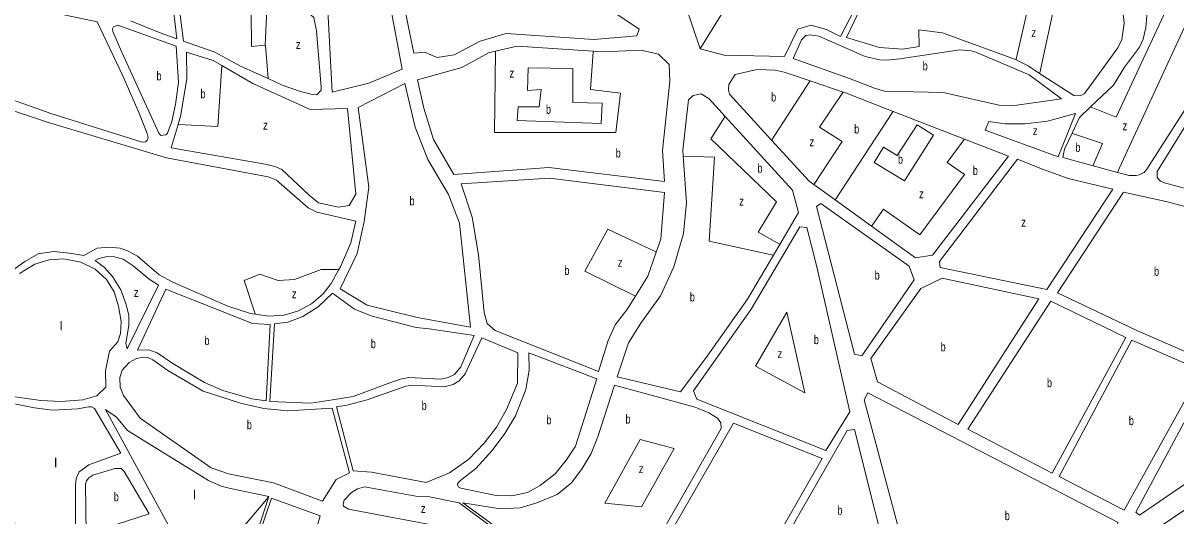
# Model space of a CAD drawing. Extents: x 639657 to 671642, y 222838 to 252123.
# Drawn here: x 646316 to 647598, y 239014 to 239563 of the extents above; entities that cross this region are included whole.
import ezdxf

# ---------------------------------------------------------------- set-up
doc = ezdxf.new("R2010")
doc.units = 0
doc.header["$LTSCALE"] = 4
doc.layers.add('1', color=7, linetype='Continuous', lineweight=13)
doc.layers.add('21', color=7, linetype='Continuous', lineweight=13)
doc.layers.add('7', color=7, linetype='Continuous')

msp = doc.modelspace()

# ---------------------------------------------------------------- linework, layer by layer
at = {"layer": '1'}
for points in [[(646609.32, 239839.76), (646605.22, 239827.51), (646606.88, 239797.39), (646613.49, 239771.78), (646631.9, 239737.75), (646728.14, 239623.73), (646733.28, 239613.18), (646750.29, 239529.46), (646762.32, 239530.3), (646776.28, 239524.67), (646794.98, 239527.42), (646824.02, 239542.62), (646853.04, 239551.37), (646950.36, 239544.69), (646998.28, 239548.66), (647001.09, 239556.19), (646757.13, 239719.38), (646707.58, 239760.37), (646650.53, 239813.21), (646620.49, 239835.44)], [(646641.89, 239686.74), (646649, 239692.75), (646718.88, 239610.85), (646737.15, 239511.64), (646700.15, 239496.03), (646659.31, 239486.02), (646653.53, 239598.31), (646649.35, 239653.17)], [(646197.55, 239599.44), (646182.56, 239521.4), (646186.62, 239512.58), (646269.31, 239489.79), (646346.39, 239462.06), (646447.96, 239430.19), (646451.62, 239430.62), (646453.56, 239432.55), (646454.85, 239435.34), (646453.57, 239439.86), (646444.81, 239462.68), (646426.21, 239504.66), (646397.97, 239564.09), (646290.79, 239586.73), (646260.71, 239591.53)], [(646485.8, 239536.99), (646488.51, 239496.98), (646485.01, 239472.04), (646480.89, 239453.34), (646476.35, 239440.45), (646474.41, 239438.52), (646468.82, 239437.67), (646466.47, 239440.47), (646424.97, 239531.12), (646415.57, 239553.51), (646415.14, 239556.31), (646416.22, 239558.46), (646421.17, 239560.38)], [(647172.09, 239523.4), (647181.37, 239544.04), (647186.53, 239548.97), (647191.26, 239549.61), (647200.93, 239548.08), (647252.44, 239525.6), (647268.33, 239521.91), (647276.07, 239521.46), (647290.9, 239523.15), (647357.73, 239532.9), (647370.4, 239532.01), (647375.56, 239530.5), (647434.8, 239505.2), (647470.62, 239478.66), (647415.82, 239470.61), (647401.43, 239471.5), (647339.16, 239485.4), (647273.64, 239487.05), (647262.69, 239490.29), (647234.78, 239501.11)], [(646688.49, 239468.74), (646740.12, 239495.51), (646751.62, 239447.08), (646765.93, 239410.92), (646788.84, 239372.15), (646801.02, 239340.07), (646813.22, 239224.55), (646753.94, 239235.23), (646698.53, 239248.92), (646668.49, 239267.06), (646687.06, 239306.58), (646695.09, 239341.84), (646700.33, 239380.32)], [(647486.27, 239462.07), (647455.1, 239453.74), (647429.96, 239450.57), (647408.26, 239450.62), (647389.79, 239453.24), (647385.91, 239443.56), (647467.05, 239414.14)], [(647527.78, 239377.87), (647478.17, 239390.02), (647446.62, 239401.27), (647421.72, 239411.44), (647335.12, 239297.4), (647335.96, 239290.73), (647454.28, 239266.39)], [(647202.91, 239362.22), (647198.39, 239358.58), (647240.58, 239194.37), (647248.52, 239192.42), (647306.71, 239277.03), (647301.16, 239292.32)], [(647198.68, 239291.68), (647187.6, 239335.37), (647179.65, 239336.25), (647125.53, 239244.31), (647061.31, 239153.48), (647065.063, 239144.439), (647208.76, 239087.12), (647235.35, 239130.41)], [(646395.67, 239298.5), (646406.18, 239290.94), (646415.18, 239280.81), (646424.39, 239266.17), (646430.37, 239249.59), (646433.13, 239237.54), (646433.11, 239226.79), (646429.84, 239206.37), (646431.55, 239200.34), (646466.09, 239271.22), (646455.79, 239277.91), (646438.2, 239292.8), (646426.83, 239300.14), (646415.66, 239302.96), (646407.71, 239302.55), (646399.76, 239300.85)], [(647314.21, 239267.55), (647258.83, 239189.6), (647266.08, 239163.56), (647355.99, 239116.04), (647445.45, 239256.08), (647337.87, 239279.11)], [(646474.46, 239266.68), (646442.71, 239198.81), (646455.61, 239199.21), (646464.63, 239195.96), (646482.22, 239183.87), (646517.41, 239162.92), (646537.8, 239154.06), (646570.23, 239144.73), (646586.12, 239142.32), (646590.4, 239227.25), (646570.85, 239228.38)], [(646727.77, 239163.9), (646735.51, 239166.46), (646744.76, 239168.38), (646780.21, 239166.57), (646788.59, 239168.27), (646795.48, 239171.91), (646802.37, 239180.28), (646817.28, 239215.08), (646767.23, 239222.73), (646752.84, 239224.05), (646704.09, 239236.86), (646684.13, 239244.65), (646659.67, 239262.35), (646643.95, 239247.12), (646626.74, 239236.41), (646609.96, 239230), (646595.13, 239228.32), (646590.2, 239141.88), (646635.75, 239139.83), (646659.83, 239143.43), (646682.61, 239147.24)], [(647542.25, 239212.85), (647458.98, 239253.25), (647366.72, 239110.85), (647460.28, 239062.04)], [(646826.08, 239212.69), (646807.51, 239172.52), (646800.61, 239164.58), (646793.94, 239160.73), (646783.84, 239158.17), (646748.61, 239159.98), (646741.51, 239158.71), (646698.29, 239143.76), (646675.71, 239137.8), (646664.11, 239135.67), (646682.85, 239064.45), (646703.25, 239063.11), (646764.04, 239051.77), (646790.06, 239062.24), (646811.58, 239077.67), (646828.6, 239095.27), (646842.18, 239113.3), (646853.4, 239132.84), (646865.5, 239162.06), (646866.01, 239196.03)], [(647626.38, 239176.32), (647548.9, 239210.04), (647468.22, 239058.15), (647540.53, 239020.78)], [(646476.61, 239176.15), (646459.88, 239188.23), (646454.3, 239190.61), (646449.57, 239191.05), (646441.83, 239189.57), (646433.44, 239185.07), (646425.9, 239176.7), (646423.09, 239168.33), (646423.71, 239157.57), (646427.34, 239148.32), (646445.76, 239123.11), (646524.71, 239068.08), (646544.03, 239061.15), (646594.07, 239051.34), (646648.82, 239030.77), (646663.7, 239054.82), (646678.76, 239062.52), (646659.38, 239134.18), (646610.16, 239131.51), (646583.31, 239133.94), (646557.32, 239140.03), (646515.88, 239153.25)], [(646878.04, 239196), (646878.64, 239176.43), (646874.72, 239154.94), (646863.48, 239125.93), (646851.4, 239105.96), (646837.39, 239087.29), (646819.29, 239067.33), (646800.78, 239052.54), (646798.84, 239049.75), (646799.69, 239046.95), (646802.7, 239045.23), (646842, 239037.17), (646859.18, 239036.7), (646876.81, 239040.31), (646890.8, 239048.23), (646907.59, 239061.09), (646920.09, 239076.98), (646930.22, 239092.22), (646953.82, 239167)], [(647533.62, 239007.03), (647255.31, 239151.54), (647251.21, 239143.59), (647313.84, 238909.03), (647411.71, 238867.95), (647445.97, 238914.32), (647521.33, 238984.26)], [(646328.46, 239134.59), (646284.86, 239143.09), (646287.58, 239112.98), (646305.81, 239010.16), (646308.14, 238993.38), (646309.38, 238972.52), (646333.02, 238976.54), (646373.89, 238990.41), (646374.03, 239048.47), (646374.69, 239055.99), (646377.93, 239063.51), (646388.69, 239071.22), (646424.4, 239084.25), (646394.86, 239133.99), (646391.64, 239135.94), (646388.2, 239135.95), (646376.59, 239133.61), (646348.44, 239132.18)], [(646999.57, 238932.55), (647073.38, 238888.08), (647124.86, 238944.73), (647147.28, 238978.66), (647204.66, 239078.31), (647105.92, 239117.68)], [(647285.95, 238928.88), (647240.39, 239110.71), (647232.44, 239109.44), (647159.75, 238982.71), (647226.69, 238944.5), (647280.78, 238920.72)], [(647866.21, 239026.1), (647765, 239107.62), (647722.65, 239092.87), (647689.53, 239075.95), (647573.78, 238998.13), (647649.49, 238946.77), (647709.38, 239021.49), (647807.17, 238951.16)], [(646455.82, 239016.65), (646385.71, 238994.25), (646385.2, 239049.94), (646386.29, 239053.6), (646388.66, 239056.81), (646393.18, 239059.6), (646417.69, 239067.06), (646424.79, 239067.04), (646428, 239063.81)], [(646852.62, 238988.76), (646836.75, 239002.35), (646800.72, 239028.89), (646765.93, 239035.86), (646752.4, 239036.53), (646695.27, 239046.78), (646687.53, 239044.44), (646681.07, 239040.37), (646672.67, 239032.01), (646671.58, 239027.92), (646672.01, 239025.13), (646677.59, 239022.1)]]:
    msp.add_lwpolyline(points, close=True, dxfattribs=at)
for points in [[(647068.72, 239534.3), (647095.56, 239527.14), (647162.59, 239525.7), (647177.48, 239556.21), (647191.88, 239560.48), (647209.49, 239555.7), (647224.73, 239547.71), (647269.38, 239634.08), (647166.053, 239690.99), (647103.869, 239725.239), (647039.54, 239760.67)], [(647597.18, 239707.95), (647578.15, 239647.1), (647574.26, 239631.83), (647571.44, 239617.86), (647566.86, 239583.01), (647564.45, 239558.06), (647561.63, 239544.95), (647557.53, 239536.13), (647540.73, 239513.8), (647528.44, 239493.6), (647503.08, 239469.465)], [(647532.889, 239396.698), (647546.07, 239393.1), (647553.8, 239393.08), (647557.24, 239393.94), (647562.62, 239396.72), (647565.85, 239400.37), (647617.14, 239480.72), (647705.17, 239566.59), (647624.55, 239644.42), (647597.18, 239707.95)], [(647460.69, 239669.29), (647453.8, 239662.42), (647448.64, 239659.2), (647444.34, 239657.28), (647437.03, 239655.79), (647301, 239634.77), (647275.86, 239634.83), (647257.32, 239600.45), (647231.65, 239546.72), (647268.36, 239535.46), (647294.14, 239533.9), (647312.41, 239536.65), (647312.01, 239555.37), (647338.43, 239552.09), (647419.58, 239522.44), (647420.394, 239522.012)], [(647446.374, 239506.76), (647484.38, 239482.08), (647491.47, 239481.85), (647493.83, 239482.92), (647495.98, 239484.2), (647500.72, 239490.22), (647533.25, 239535.32), (647538, 239544.56), (647540.39, 239562.63), (647539.77, 239570.59), (647536.99, 239580.49), (647533.35, 239587.39), (647526.93, 239596.22), (647460.69, 239669.29)], [(646435.113, 239565.28), (646467.99, 239551.88), (646486.67, 239545.38), (646476.601, 239631.962)], [(646482.473, 239632.672), (646493.98, 239542.56), (646528.76, 239530.43), (646557.52, 239514.88), (646588.229, 239500.986)], [(647038.128, 239634.519), (647044.38, 239606.85), (647068.72, 239534.3)], [(646585.07, 239538.25), (646569.81, 239536.78), (646568.9, 239613.36)], [(646588.229, 239500.986), (646603.89, 239493.9), (646624.07, 239486.54), (646637.39, 239483.28), (646642.54, 239482.84), (646647.06, 239488.2), (646647.07, 239491.64), (646641.83, 239554.25), (646638.86, 239569.09), (646585.24, 239615.68), (646586.66, 239577.61), (646585.07, 239538.25)], [(646841.106, 239531.454), (646865.04, 239536.93), (646949.981, 239531.402)], [(646488.033, 239450.014), (646491.22, 239460.84), (646497.75, 239501.26), (646497.39, 239530.51)], [(646497.39, 239530.51), (646527.02, 239521.19), (646536.624, 239515.58)], [(646949.981, 239531.402), (646961.07, 239530.68), (647003.19, 239532.52), (647022.3, 239528.39), (647034.31, 239516.53), (647035.13, 239498.03), (647026.79, 239421.04), (647029.3, 239386.63), (646900.42, 239402.2), (646794.69, 239394.5), (646772, 239433.27), (646761.33, 239468.14), (646754.31, 239499.56)], [(646754.31, 239499.56), (646803.54, 239513.42), (646833.44, 239529.7), (646841.106, 239531.454)], [(647420.394, 239522.012), (647433.53, 239515.1), (647446.374, 239506.76)], [(646536.624, 239515.58), (646571.02, 239495.49), (646634.99, 239466.51), (646676.46, 239467.7), (646685.92, 239372.4), (646678.37, 239359.94), (646666.33, 239358.04), (646644.21, 239362.82), (646633.92, 239371.24), (646603.25, 239399.7), (646597.89, 239402.51), (646587.15, 239405.33), (646480.4, 239424.09), (646488.033, 239450.014)], [(647190.991, 239498.506), (647162.39, 239508.15), (647152.08, 239510.54), (647132.32, 239511.02), (647107.6, 239505.48), (647100.7, 239494.52), (647100.26, 239488.28), (647101.54, 239483.76), (647148.27, 239432.564)], [(647283.533, 239464.563), (647230.45, 239485.2), (647227.877, 239486.068), (647190.991, 239498.506)], [(647049.835, 239414.788), (647049.36, 239421.42), (647055.71, 239477.55), (647061.09, 239482.27), (647069.9, 239483.97), (647078.7, 239478.35), (647096.466, 239458.915)], [(646666.882, 239288.605), (646668.55, 239291.58), (646680.21, 239318.22), (646685.85, 239342.29), (646642.26, 239352.5), (646632.6, 239357.26), (646597.64, 239388.1), (646588.41, 239391.78), (646475.22, 239412.92), (646344.86, 239451.74), (646264.819, 239478.37)], [(647631.743, 239480.532), (647623.57, 239472.75), (647577.01, 239397.77), (647577, 239391.53), (647578.5, 239389.16), (647580.86, 239387), (647585.36, 239385.06), (647681.34, 239359.26)], [(647096.466, 239458.915), (647171.5, 239376.83), (647178.32, 239351.86), (647157.42, 239316.405), (647150.349, 239304.41)], [(647308.27, 239301.55), (647327.18, 239304.74), (647411.84, 239414.68), (647362.811, 239433.741), (647283.533, 239464.563)], [(647503.08, 239469.465), (647490.77, 239457.75), (647482.468, 239440.137)], [(647148.27, 239432.564), (647190.07, 239386.77), (647195.124, 239383.126), (647218.952, 239365.946), (647259.341, 239336.827), (647308.27, 239301.55)], [(647482.468, 239440.137), (647474.16, 239422.51), (647472.21, 239413.26), (647505.956, 239404.049), (647532.889, 239396.698)], [(646976.59, 239169.31), (646989.14, 239206.92), (647002.73, 239229.04), (647024.5, 239259.31), (647039.4, 239291.75), (647050.22, 239328.5), (647053.52, 239363.34), (647049.835, 239414.788)], [(646802.83, 239383.94), (646901.25, 239390.16), (647029.27, 239374.36), (647025.07, 239322.32), (647019.989, 239307.853)], [(646996.738, 239258.981), (646987.29, 239243.91), (646974.36, 239226.95), (646966.38, 239209.77), (646955.55, 239174.95), (646840.71, 239220.61), (646831.7, 239228.59), (646828.51, 239240.64), (646822.21, 239304.75), (646815, 239346.7), (646802.83, 239383.94)], [(647677.65, 239302.224), (647692.03, 239335.57), (647588.54, 239363.76), (647539.8, 239374.83), (647466.31, 239262.7), (647554.51, 239220.57), (647628.55, 239188.36)], [(646274.17, 239168.28), (646273.77, 239178.82), (646275.09, 239192.36), (646288.36, 239262.43), (646291.61, 239273.6), (646298.07, 239282.4), (646306.9, 239289.9), (646317.66, 239297.62), (646332.51, 239305.97), (646349.71, 239308.72), (646366.89, 239306.96), (646383, 239304.12), (646398.06, 239312.25), (646411.39, 239313.3), (646423.42, 239312.19), (646431.79, 239309.37), (646442.95, 239303.32), (646466.97, 239282.83), (646482, 239274.62), (646543.18, 239247.8), (646568.73, 239239.57), (646573.875, 239238.828)], [(647150.349, 239304.41), (647121.6, 239255.64), (647076.77, 239192.08), (647047.03, 239152.37), (646976.59, 239169.31)], [(647019.989, 239307.853), (647010.58, 239281.06), (646996.738, 239258.981)], [(646311.62, 239284.3), (646328.83, 239294.36), (646344.53, 239299.49), (646360.86, 239300.3), (646379.76, 239296.6), (646395.65, 239289.03), (646408.51, 239277.39), (646416.86, 239263.6), (646421.55, 239247.68), (646424.74, 239230.9), (646423.85, 239217.57), (646420.82, 239208.11), (646411.55, 239197.6), (646407.42, 239175.68), (646407.81, 239157.61), (646397.47, 239147.96), (646382.2, 239143.7), (646357.7, 239141.61), (646335.36, 239142.96), (646283.37, 239150.41)], [(646573.875, 239238.828), (646588.49, 239236.72), (646606.11, 239237.97), (646622.02, 239242.44), (646636.44, 239250.36), (646649.36, 239261.52), (646658.19, 239273.11), (646666.882, 239288.605)], [(647680.922, 239164.386), (647635.61, 239171.78), (647553.41, 239018.6), (647557.7, 239015.37), (647678.19, 239097.7), (647750.02, 239133.25), (647731.58, 239148.34), (647714.42, 239158.92)], [(647063.1, 239135.55), (646973.57, 239159.86), (646954.95, 239102.27), (646947.39, 239083.79), (646937.68, 239067.04), (646925.61, 239051.37), (646909.89, 239038.29), (646887.1, 239029.1), (646868.39, 239023.56), (646846.26, 239022.32), (646804.8, 239028.88), (646834.62, 239007.51), (646856.7, 238987.89), (646889.381, 238978.933)], [(646589.09, 239035.87), (646546.35, 239044.8), (646536.05, 239047.62), (646521.88, 239053.68), (646431.76, 239109.6), (646419.33, 239124.25), (646407.32, 239132.89), (646478.99, 239001.32), (646518.62, 238950.26), (646526.61, 238967.44), (646529.88, 238986.78), (646530.35, 239003.12), (646535.08, 239004.4), (646536.94, 238974.29)], [(646959.48, 238953.329), (646992.15, 238936.37), (647092.26, 239111.82), (647091.85, 239117.85), (647088.21, 239123.02), (647078.56, 239129.06), (647063.1, 239135.55)], [(646622.14, 238930.43), (646645.98, 239014.44), (646591.88, 239034.14), (646579.11, 238995.9), (646576.32, 238996.99), (646589.09, 239035.87)]]:
    msp.add_lwpolyline(points, dxfattribs=at)
at = {"layer": '21'}
for points in [[(647068.72, 239534.3), (647069.031, 239534.8), (647165.742, 239690.49), (647166.053, 239690.99)], [(647420.394, 239522.012), (647420.506, 239522.512), (647436.149, 239592.418), (647465.602, 239595.466), (647446.482, 239507.26), (647446.374, 239506.76)], [(647532.889, 239396.698), (647535.198, 239401.698), (647613.884, 239572.096), (647589.509, 239582.257), (647531.618, 239458.293), (647503.579, 239469.269), (647503.08, 239469.465)], [(646588.229, 239500.986), (646587.805, 239505.986), (646585.112, 239537.75), (646585.07, 239538.25)], [(646949.981, 239531.402), (646949.942, 239530.902), (646946.617, 239488.776), (646980.133, 239484.711), (646975.055, 239441.019), (646839.976, 239441.019), (646841.1, 239530.954), (646841.106, 239531.454)], [(646488.033, 239450.014), (646488.533, 239449.987), (646532.241, 239447.622), (646536.592, 239515.08), (646536.624, 239515.58)], [(647148.27, 239432.564), (647148.594, 239433.064), (647190.667, 239498.006), (647190.991, 239498.506)], [(647227.877, 239486.068), (647227.61, 239485.673), (647201.539, 239447.115), (647226.93, 239430.858), (647195.457, 239383.626), (647195.124, 239383.126)], [(647096.466, 239458.915), (647096.15, 239458.414), (647080.68, 239433.906), (647153.805, 239363.795), (647133.492, 239330.264), (647156.92, 239316.695), (647157.42, 239316.405)], [(647283.533, 239464.563), (647283.206, 239464.063), (647219.279, 239366.446), (647218.952, 239365.946)], [(647362.811, 239433.741), (647362.448, 239433.241), (647343.727, 239407.488), (647363.024, 239394.278), (647313.258, 239327.216), (647272.633, 239355.666), (647259.694, 239337.327), (647259.341, 239336.827)], [(647482.468, 239440.137), (647482.968, 239439.97), (647516.384, 239428.826), (647506.166, 239404.549), (647505.956, 239404.049)], [(647049.835, 239414.788), (647050.335, 239414.771), (647084.742, 239413.584), (647078.648, 239320.103), (647149.849, 239304.519), (647150.349, 239304.41)], [(647019.989, 239307.853), (647019.489, 239308.088), (646965.914, 239333.312), (646940.523, 239286.571), (646996.238, 239259.226), (646996.738, 239258.981)], [(646573.875, 239238.828), (646573.713, 239239.328), (646561.692, 239276.412), (646578.957, 239283.524), (646599.27, 239276.412), (646617.551, 239277.428), (646647.004, 239288.605), (646666.748, 239288.605), (646666.882, 239288.605)], [(646536.94, 238974.29), (646537.363, 238974.79), (646588.667, 239035.37), (646589.09, 239035.87)]]:
    msp.add_lwpolyline(points, dxfattribs=at)
for points in [[(646865.12, 239454.304), (646958.804, 239451.18), (646959.82, 239473.534), (646927.32, 239474.55), (646927.32, 239512.146), (646877.554, 239513.162), (646876.539, 239487.76), (646891.773, 239488.776), (646889.742, 239469.47), (646866.382, 239469.47)], [(647310.056, 239449.499), (647287.867, 239415.616), (647272.633, 239424.761), (647262.477, 239407.488), (647295.992, 239387.166), (647328.492, 239437.971)], [(647165.228, 239241.216), (647185.288, 239151.43), (647130.444, 239180.897)], [(647002.142, 239099.429), (647040.054, 239089.448), (647003.491, 239024.417), (646962.866, 239028.482)]]:
    msp.add_lwpolyline(points, close=True, dxfattribs=at)

# ---------------------------------------------------------------- texts
at = {"layer": '7'}
for s, width, p in [('z', 0.8, (647437.163, 239547.198)), ('z', 0.8, (646619.077, 239533.992)), ('b', 0.75, (646464.017, 239499.025)), ('z', 0.8, (646856.641, 239502.198)), ('b', 0.75, (647316.385, 239510.11)), ('b', 0.75, (646512.944, 239479.121)), ('b', 0.75, (647147.711, 239475.566)), ('b', 0.75, (646897.24, 239461.78)), ('z', 0.8, (646582.564, 239444.275)), ('b', 0.75, (647240.133, 239440.003)), ('z', 0.8, (647438.807, 239438.105)), ('z', 0.8, (647538.726, 239443.556)), ('z', 0.8, (647190.367, 239425.777)), ('b', 0.75, (646974.875, 239413.214)), ('b', 0.75, (647486.224, 239419.564)), ('b', 0.75, (647132.477, 239396.31)), ('b', 0.75, (647288.816, 239406.285)), ('b', 0.75, (647372.083, 239393.775)), ('b', 0.75, (646745.504, 239360.03)), ('z', 0.8, (647312.242, 239367.86)), ('z', 0.8, (647112.164, 239359.731)), ('z', 0.8, (647425.992, 239336.361)), ('b', 0.75, (646917.748, 239282.555)), ('z', 0.8, (646977.086, 239291.652)), ('b', 0.75, (647573.724, 239281.595)), ('b', 0.75, (647262.936, 239277.32)), ('z', 0.8, (646438.802, 239258.121)), ('z', 0.8, (646614.507, 239256.595)), ('b', 0.75, (647057.32, 239253.04)), ('b', 0.75, (646517.313, 239204.5)), ('b', 0.75, (647195.213, 239205.588)), ('b', 0.75, (646702.431, 239201.09)), ('b', 0.75, (647336.286, 239197.575)), ('z', 0.8, (647154.82, 239190.042)), ('b', 0.75, (647454.641, 239157.645)), ('b', 0.75, (646759.032, 239132.23)), ('b', 0.75, (646897.76, 239116.35)), ('b', 0.75, (646985.757, 239117.21)), ('b', 0.75, (647545.698, 239115.41)), ('b', 0.75, (646564.468, 239110.91)), ('z', 0.8, (647000.444, 239062.013)), ('b', 0.75, (646416.467, 239030.655)), ('z', 0.8, (646758.069, 239017.77)), ('b', 0.75, (647221.437, 239015.715)), ('b', 0.75, (647407.67, 239009.745))]:
    msp.add_text(s, height=10, dxfattribs=dict(at, width=width)).set_placement(p)
for p in [(646356.425, 239220.955), (646350.332, 239068.54), (646504.707, 239032.976)]:
    msp.add_text('l', height=10, dxfattribs=at).set_placement(p)

doc.saveas('drawing.dxf')
